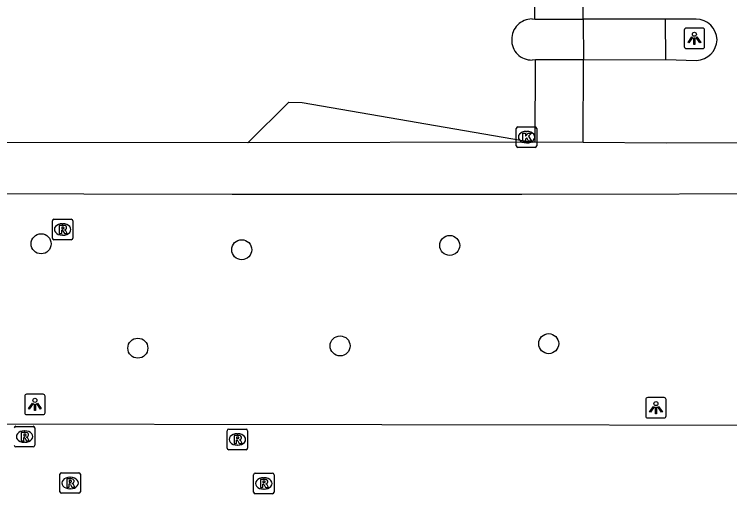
# Model space of a CAD drawing. Extents: x 161477 to 163040, y 383680 to 384868.
# Drawn here: x 162168.34 to 162203.32, y 384354.61 to 384378.03 of the extents above; entities that cross this region are included whole.
import ezdxf

# ---------------------------------------------------------------- set-up
doc = ezdxf.new("R2010")
doc.units = 0
for name, color, linetype in [('IMGEO_Boom', 7, 'Continuous'), ('IMGEO_Kolk', 7, 'Continuous'), ('IMGEO_Lichtpunt', 7, 'Continuous'), ('IMGEO_Rijbaan_lokaal_open', 7, 'Continuous'), ('IMGEO_Rioolput', 7, 'Continuous'), ('IMGEO_Voetpad_open', 7, 'Continuous')]:
    doc.layers.add(name, color=color, linetype=linetype)

msp = doc.modelspace()

# ---------------------------------------------------------------- linework, layer by layer
at = {"layer": 'IMGEO_Boom'}
for centre in [(162169.65, 384366.82), (162189.63, 384366.74), (162179.46, 384366.53), (162174.38, 384361.72), (162184.27, 384361.83), (162194.47, 384361.94)]:
    msp.add_circle(centre, 0.489, dxfattribs=at)
at = {"layer": 'IMGEO_Kolk'}
for p, q in [((162192.886, 384371.606), (162192.886, 384372.458)), ((162192.961, 384372.532), (162193.813, 384372.532)), ((162193.374, 384372.312), (162193.399, 384372.312)), ((162193.887, 384372.458), (162193.887, 384371.606)), ((162193.397, 384371.752), (162193.372, 384371.752)), ((162193.813, 384371.532), (162192.961, 384371.532))]:
    msp.add_line(p, q, dxfattribs=at)
for points in [[(162192.886, 384371.606), (162192.886, 384372.458)], [(162192.961, 384372.532), (162193.813, 384372.532)], [(162193.887, 384372.458), (162193.887, 384371.606)], [(162193.207, 384372.232), (162193.33, 384372.232), (162193.33, 384372.081), (162193.46, 384372.232), (162193.624, 384372.232), (162193.478, 384372.081), (162193.631, 384371.832), (162193.479, 384371.832), (162193.394, 384371.996), (162193.33, 384371.929), (162193.33, 384371.832), (162193.207, 384371.832), (162193.207, 384372.232)], [(162193.813, 384371.532), (162192.961, 384371.532)]]:
    msp.add_lwpolyline(points, dxfattribs=at)
for centre, start, end in [((162192.963, 384372.456), 91.552, 178.448), ((162192.963, 384372.456), 91.552, 178.448), ((162193.811, 384372.456), 1.552, 88.448), ((162193.811, 384372.456), 1.552, 88.448), ((162192.963, 384371.608), 181.552, 268.448), ((162192.963, 384371.608), 181.552, 268.448), ((162193.811, 384371.608), 271.552, 358.448), ((162193.811, 384371.608), 271.552, 358.448)]:
    msp.add_arc(centre, 0.0765, start, end, dxfattribs=at)
for centre, major_axis, ratio, start_param, end_param in [((162193.373, 384372.032), (-0.387, 0.002), 0.722429, 4.712389, 7.853982), ((162193.398, 384372.032), (-0.39, 0.002), 0.717154, 1.570796, 4.712389)]:
    msp.add_ellipse(centre, major_axis=major_axis, ratio=ratio, start_param=start_param, end_param=end_param, dxfattribs=at)
at = {"layer": 'IMGEO_Lichtpunt'}
for p, q in [((162201.097, 384377.263), (162201.097, 384376.456)), ((162201.097, 384377.263), (162201.097, 384376.456)), ((162201.999, 384377.358), (162201.191, 384377.358)), ((162201.999, 384377.358), (162201.191, 384377.358)), ((162202.093, 384376.456), (162202.093, 384377.263)), ((162202.093, 384376.456), (162202.093, 384377.263)), ((162201.191, 384376.362), (162201.999, 384376.362)), ((162201.191, 384376.362), (162201.999, 384376.362)), ((162168.847, 384359.373), (162168.847, 384358.566)), ((162168.847, 384359.373), (162168.847, 384358.566)), ((162169.749, 384359.468), (162168.941, 384359.468)), ((162169.749, 384359.468), (162168.941, 384359.468)), ((162169.843, 384358.566), (162169.843, 384359.373)), ((162169.843, 384358.566), (162169.843, 384359.373)), ((162199.217, 384359.213), (162199.217, 384358.406)), ((162199.217, 384359.213), (162199.217, 384358.406)), ((162200.119, 384359.308), (162199.311, 384359.308)), ((162200.119, 384359.308), (162199.311, 384359.308)), ((162200.213, 384358.406), (162200.213, 384359.213)), ((162200.213, 384358.406), (162200.213, 384359.213)), ((162168.941, 384358.472), (162169.749, 384358.472)), ((162168.941, 384358.472), (162169.749, 384358.472)), ((162199.311, 384358.312), (162200.119, 384358.312)), ((162199.311, 384358.312), (162200.119, 384358.312))]:
    msp.add_line(p, q, dxfattribs=at)
for points in [[(162201.471, 384376.927), (162201.51, 384376.899), (162201.322, 384376.637), (162201.284, 384376.664), (162201.471, 384376.927)], [(162201.573, 384376.879), (162201.62, 384376.879), (162201.62, 384376.557), (162201.573, 384376.557), (162201.573, 384376.879)], [(162201.683, 384376.899), (162201.721, 384376.926), (162201.908, 384376.664), (162201.869, 384376.636), (162201.683, 384376.899)], [(162169.221, 384359.037), (162169.26, 384359.009), (162169.072, 384358.747), (162169.034, 384358.774), (162169.221, 384359.037)], [(162169.433, 384359.009), (162169.471, 384359.036), (162169.658, 384358.774), (162169.619, 384358.746), (162169.433, 384359.009)], [(162169.323, 384358.989), (162169.37, 384358.989), (162169.37, 384358.667), (162169.323, 384358.667), (162169.323, 384358.989)], [(162199.591, 384358.877), (162199.63, 384358.849), (162199.442, 384358.587), (162199.404, 384358.614), (162199.591, 384358.877)], [(162199.693, 384358.829), (162199.74, 384358.829), (162199.74, 384358.507), (162199.693, 384358.507), (162199.693, 384358.829)], [(162199.803, 384358.849), (162199.841, 384358.876), (162200.028, 384358.614), (162199.989, 384358.586), (162199.803, 384358.849)]]:
    msp.add_lwpolyline(points, dxfattribs=at)
for centre in [(162201.596, 384377.061), (162169.346, 384359.171), (162199.716, 384359.011)]:
    msp.add_circle(centre, 0.0994, dxfattribs=at)
for centre, start, end in [((162201.191, 384377.263), 90, 180), ((162201.191, 384377.263), 90, 180), ((162201.999, 384377.263), 0, 90), ((162201.999, 384377.263), 0, 90), ((162201.191, 384376.456), 180, 270), ((162201.191, 384376.456), 180, 270), ((162201.999, 384376.456), 270, 0), ((162201.999, 384376.456), 270, 360), ((162168.941, 384359.373), 90, 180), ((162168.941, 384359.373), 90, 180), ((162169.749, 384359.373), 0, 90), ((162169.749, 384359.373), 0, 90), ((162199.311, 384359.213), 90, 180), ((162199.311, 384359.213), 90, 180), ((162200.119, 384359.213), 0, 90), ((162200.119, 384359.213), 0, 90), ((162168.941, 384358.566), 180, 270), ((162168.941, 384358.566), 180, 270), ((162169.749, 384358.566), 270, 0), ((162169.749, 384358.566), 270, 360), ((162199.311, 384358.406), 180, 270), ((162199.311, 384358.406), 180, 270), ((162200.119, 384358.406), 270, 0), ((162200.119, 384358.406), 270, 360)]:
    msp.add_arc(centre, 0.0946, start, end, dxfattribs=at)
at = {"layer": 'IMGEO_Rijbaan_lokaal_open'}
for points in [[(162193.799, 384377.804), (162193.778, 384381.926)], [(162196.149, 384377.792), (162196.128, 384381.937)], [(162193.654, 384377.805), (162193.799, 384377.804)], [(162193.799, 384377.804), (162196.149, 384377.792)], [(162200.19, 384377.799), (162196.149, 384377.792)], [(162201.674, 384377.797), (162200.19, 384377.799)], [(162193.822, 384375.802), (162193.658, 384375.801)], [(162193.801, 384371.778), (162193.822, 384375.802)], [(162196.172, 384375.814), (162193.822, 384375.802)], [(162196.151, 384371.766), (162196.172, 384375.814)], [(162196.172, 384375.814), (162200.196, 384375.829)], [(162200.196, 384375.829), (162201.696, 384375.782)], [(162179.751, 384371.755), (162181.77, 384373.737), (162182.422, 384373.721), (162193.658, 384371.779)], [(162179.751, 384371.755), (162166.526, 384371.766), (162138.457, 384371.801)], [(162193.801, 384371.778), (162193.658, 384371.779)], [(162196.151, 384371.766), (162193.801, 384371.778)], [(162232.845, 384371.766), (162228.876, 384371.766), (162209.398, 384371.758), (162200.207, 384371.745), (162196.151, 384371.766)], [(162208.56, 384357.944), (162164.044, 384358.013)]]:
    msp.add_lwpolyline(points, dxfattribs=at)
for centre, radius, start, end in [((162193.653, 384376.813), 0.992, 89.9337, 180.8115), ((162201.67, 384376.76), 1.037, 1.8177, 89.7581), ((162193.628, 384376.768), 0.968, 178.1865, 271.7561), ((162201.656, 384376.832), 1.051, 272.1803, 357.8764)]:
    msp.add_arc(centre, radius, start, end, dxfattribs=at)
at = {"layer": 'IMGEO_Rioolput'}
for p, q in [((162170.199, 384367.094), (162170.199, 384367.946)), ((162170.274, 384368.02), (162171.126, 384368.02)), ((162170.687, 384367.8), (162170.712, 384367.8)), ((162171.2, 384367.946), (162171.2, 384367.094)), ((162170.71, 384367.24), (162170.685, 384367.24)), ((162171.126, 384367.02), (162170.274, 384367.02)), ((162168.414, 384357.9), (162169.266, 384357.9)), ((162168.827, 384357.68), (162168.852, 384357.68)), ((162169.34, 384357.826), (162169.34, 384356.974)), ((162178.749, 384356.834), (162178.749, 384357.686)), ((162178.824, 384357.76), (162179.676, 384357.76)), ((162179.75, 384357.686), (162179.75, 384356.834)), ((162179.237, 384357.54), (162179.262, 384357.54)), ((162168.85, 384357.12), (162168.825, 384357.12)), ((162179.26, 384356.98), (162179.235, 384356.98)), ((162169.266, 384356.9), (162168.414, 384356.9)), ((162179.676, 384356.76), (162178.824, 384356.76)), ((162170.569, 384354.704), (162170.569, 384355.556)), ((162170.644, 384355.63), (162171.496, 384355.63)), ((162171.57, 384355.556), (162171.57, 384354.704)), ((162180.039, 384354.684), (162180.039, 384355.536)), ((162180.114, 384355.61), (162180.966, 384355.61)), ((162181.04, 384355.536), (162181.04, 384354.684)), ((162171.057, 384355.41), (162171.082, 384355.41)), ((162180.527, 384355.39), (162180.552, 384355.39)), ((162171.08, 384354.85), (162171.055, 384354.85)), ((162180.55, 384354.83), (162180.525, 384354.83)), ((162171.496, 384354.63), (162170.644, 384354.63)), ((162180.966, 384354.61), (162180.114, 384354.61))]:
    msp.add_line(p, q, dxfattribs=at)
for points in [[(162170.199, 384367.094), (162170.199, 384367.946)], [(162170.274, 384368.02), (162171.126, 384368.02)], [(162171.2, 384367.946), (162171.2, 384367.094)], [(162170.788, 384367.718), (162170.536, 384367.72), (162170.536, 384367.32)], [(162170.536, 384367.32), (162170.66, 384367.32), (162170.66, 384367.482), (162170.671, 384367.482)], [(162170.714, 384367.639), (162170.66, 384367.639), (162170.66, 384367.558)], [(162170.66, 384367.558), (162170.712, 384367.558)], [(162170.718, 384367.453), (162170.789, 384367.32), (162170.929, 384367.32), (162170.864, 384367.446)], [(162171.126, 384367.02), (162170.274, 384367.02)], [(162168.414, 384357.9), (162169.266, 384357.9)], [(162169.34, 384357.826), (162169.34, 384356.974)], [(162178.749, 384356.834), (162178.749, 384357.686)], [(162178.824, 384357.76), (162179.676, 384357.76)], [(162179.75, 384357.686), (162179.75, 384356.834)], [(162168.928, 384357.598), (162168.676, 384357.6), (162168.676, 384357.2)], [(162168.676, 384357.2), (162168.8, 384357.2), (162168.8, 384357.362), (162168.811, 384357.362)], [(162168.854, 384357.519), (162168.8, 384357.519), (162168.8, 384357.438)], [(162168.8, 384357.438), (162168.852, 384357.438)], [(162168.858, 384357.333), (162168.929, 384357.2), (162169.069, 384357.2), (162169.004, 384357.326)], [(162179.338, 384357.458), (162179.086, 384357.46), (162179.086, 384357.06)], [(162179.264, 384357.379), (162179.21, 384357.379), (162179.21, 384357.298)], [(162179.21, 384357.298), (162179.262, 384357.298)], [(162179.086, 384357.06), (162179.21, 384357.06), (162179.21, 384357.222), (162179.221, 384357.222)], [(162179.268, 384357.193), (162179.339, 384357.06), (162179.479, 384357.06), (162179.414, 384357.186)], [(162169.266, 384356.9), (162168.414, 384356.9)], [(162179.676, 384356.76), (162178.824, 384356.76)], [(162170.569, 384354.704), (162170.569, 384355.556)], [(162170.644, 384355.63), (162171.496, 384355.63)], [(162171.57, 384355.556), (162171.57, 384354.704)], [(162180.039, 384354.684), (162180.039, 384355.536)], [(162180.114, 384355.61), (162180.966, 384355.61)], [(162181.04, 384355.536), (162181.04, 384354.684)], [(162171.158, 384355.328), (162170.906, 384355.33), (162170.906, 384354.93)], [(162171.084, 384355.249), (162171.03, 384355.249), (162171.03, 384355.168)], [(162171.03, 384355.168), (162171.082, 384355.168)], [(162180.628, 384355.308), (162180.376, 384355.31), (162180.376, 384354.91)], [(162180.554, 384355.229), (162180.5, 384355.229), (162180.5, 384355.148)], [(162170.906, 384354.93), (162171.03, 384354.93), (162171.03, 384355.092), (162171.041, 384355.092)], [(162171.088, 384355.063), (162171.159, 384354.93), (162171.299, 384354.93), (162171.234, 384355.056)], [(162180.376, 384354.91), (162180.5, 384354.91), (162180.5, 384355.072), (162180.511, 384355.072)], [(162180.5, 384355.148), (162180.552, 384355.148)], [(162180.558, 384355.043), (162180.629, 384354.91), (162180.769, 384354.91), (162180.704, 384355.036)], [(162171.496, 384354.63), (162170.644, 384354.63)], [(162180.966, 384354.61), (162180.114, 384354.61)]]:
    msp.add_lwpolyline(points, dxfattribs=at)
for centre, radius, start, end in [((162170.276, 384367.944), 0.0765, 91.552, 178.448), ((162170.276, 384367.944), 0.0765, 91.552, 178.448), ((162171.124, 384367.944), 0.0765, 1.552, 88.448), ((162171.124, 384367.944), 0.0765, 1.552, 88.448), ((162170.67, 384367.429), 0.0533, 26.0293, 88.6989), ((162170.696, 384367.747), 0.19, 274.7715, 282.9687), ((162170.72, 384367.543), 0.0964, 77.0061, 93.1865), ((162170.734, 384367.6), 0.0378, 276.6634, 79.6772), ((162170.787, 384367.608), 0.109, 350.3612, 89.416), ((162170.785, 384367.608), 0.112, 277.5842, 350.9817), ((162170.769, 384367.393), 0.108, 29.5134, 73.7905), ((162170.276, 384367.096), 0.0765, 181.552, 268.448), ((162170.276, 384367.096), 0.0765, 181.552, 268.448), ((162171.124, 384367.096), 0.0765, 271.552, 358.448), ((162171.124, 384367.096), 0.0765, 271.552, 358.448), ((162168.416, 384357.824), 0.0765, 91.552, 178.448), ((162168.416, 384357.824), 0.0765, 91.552, 178.448), ((162169.264, 384357.824), 0.0765, 1.552, 88.448), ((162169.264, 384357.824), 0.0765, 1.552, 88.448), ((162178.826, 384357.684), 0.0765, 91.552, 178.448), ((162178.826, 384357.684), 0.0765, 91.552, 178.448), ((162179.674, 384357.684), 0.0765, 1.552, 88.448), ((162179.674, 384357.684), 0.0765, 1.552, 88.448), ((162168.81, 384357.309), 0.0533, 26.0293, 88.6989), ((162168.836, 384357.627), 0.19, 274.7715, 282.9687), ((162168.86, 384357.423), 0.0964, 77.0061, 93.1865), ((162168.874, 384357.48), 0.0378, 276.6634, 79.6772), ((162168.927, 384357.488), 0.109, 350.3612, 89.416), ((162168.925, 384357.488), 0.112, 277.5842, 350.9817), ((162168.909, 384357.273), 0.108, 29.5134, 73.7905), ((162179.246, 384357.487), 0.19, 274.7715, 282.9687), ((162179.27, 384357.283), 0.0964, 77.0061, 93.1865), ((162179.284, 384357.34), 0.0378, 276.6634, 79.6772), ((162179.337, 384357.348), 0.109, 350.3612, 89.416), ((162179.335, 384357.348), 0.112, 277.5842, 350.9817), ((162168.416, 384356.976), 0.0765, 181.552, 268.448), ((162168.416, 384356.976), 0.0765, 181.552, 268.448), ((162169.264, 384356.976), 0.0765, 271.552, 358.448), ((162169.264, 384356.976), 0.0765, 271.552, 358.448), ((162179.22, 384357.169), 0.0533, 26.0293, 88.6989), ((162179.319, 384357.133), 0.108, 29.5134, 73.7905), ((162178.826, 384356.836), 0.0765, 181.552, 268.448), ((162178.826, 384356.836), 0.0765, 181.552, 268.448), ((162179.674, 384356.836), 0.0765, 271.552, 358.448), ((162179.674, 384356.836), 0.0765, 271.552, 358.448), ((162170.646, 384355.554), 0.0765, 91.552, 178.448), ((162170.646, 384355.554), 0.0765, 91.552, 178.448), ((162171.494, 384355.554), 0.0765, 1.552, 88.448), ((162171.494, 384355.554), 0.0765, 1.552, 88.448), ((162180.116, 384355.534), 0.0765, 91.552, 178.448), ((162180.116, 384355.534), 0.0765, 91.552, 178.448), ((162180.964, 384355.534), 0.0765, 1.552, 88.448), ((162180.964, 384355.534), 0.0765, 1.552, 88.448), ((162171.066, 384355.357), 0.19, 274.7715, 282.9687), ((162171.09, 384355.153), 0.0964, 77.0061, 93.1865), ((162171.104, 384355.21), 0.0378, 276.6634, 79.6772), ((162171.157, 384355.218), 0.109, 350.3612, 89.416), ((162171.155, 384355.218), 0.112, 277.5842, 350.9817), ((162180.56, 384355.133), 0.0964, 77.0061, 93.1865), ((162180.574, 384355.19), 0.0378, 276.6634, 79.6772), ((162180.627, 384355.198), 0.109, 350.3612, 89.416), ((162180.625, 384355.198), 0.112, 277.5842, 350.9817), ((162171.04, 384355.039), 0.0533, 26.0293, 88.6989), ((162171.139, 384355.003), 0.108, 29.5134, 73.7905), ((162180.51, 384355.019), 0.0533, 26.0293, 88.6989), ((162180.536, 384355.337), 0.19, 274.7715, 282.9687), ((162180.609, 384354.983), 0.108, 29.5134, 73.7905), ((162170.646, 384354.706), 0.0765, 181.552, 268.448), ((162170.646, 384354.706), 0.0765, 181.552, 268.448), ((162171.494, 384354.706), 0.0765, 271.552, 358.448), ((162171.494, 384354.706), 0.0765, 271.552, 358.448), ((162180.116, 384354.686), 0.0765, 181.552, 268.448), ((162180.116, 384354.686), 0.0765, 181.552, 268.448), ((162180.964, 384354.686), 0.0765, 271.552, 358.448), ((162180.964, 384354.686), 0.0765, 271.552, 358.448)]:
    msp.add_arc(centre, radius, start, end, dxfattribs=at)
for centre, major_axis, ratio, start_param, end_param in [((162170.686, 384367.52), (-0.387, 0.002), 0.722429, 4.712389, 7.853982), ((162170.711, 384367.52), (-0.39, 0.002), 0.717154, 1.570796, 4.712389), ((162168.826, 384357.4), (-0.387, 0.002), 0.722429, 4.712389, 7.853982), ((162168.851, 384357.4), (-0.39, 0.002), 0.717154, 1.570796, 4.712389), ((162179.236, 384357.26), (-0.387, 0.002), 0.722429, 4.712389, 7.853982), ((162179.261, 384357.26), (-0.39, 0.002), 0.717154, 1.570796, 4.712389), ((162171.056, 384355.13), (-0.387, 0.002), 0.722429, 4.712389, 7.853982), ((162171.081, 384355.13), (-0.39, 0.002), 0.717154, 1.570796, 4.712389), ((162180.526, 384355.11), (-0.387, 0.002), 0.722429, 4.712389, 7.853982), ((162180.551, 384355.11), (-0.39, 0.002), 0.717154, 1.570796, 4.712389)]:
    msp.add_ellipse(centre, major_axis=major_axis, ratio=ratio, start_param=start_param, end_param=end_param, dxfattribs=at)
at = {"layer": 'IMGEO_Voetpad_open'}
for points in [[(162196.149, 384377.792), (162196.172, 384375.814)], [(162200.196, 384375.829), (162200.19, 384377.799)], [(162193.658, 384371.779), (162179.751, 384371.755)], [(162138.506, 384369.337), (162142.569, 384369.344), (162164.465, 384369.281), (162178.992, 384369.245), (162193.151, 384369.247), (162208.559, 384369.277), (162208.56, 384357.944)]]:
    msp.add_lwpolyline(points, dxfattribs=at)

doc.saveas('drawing.dxf')
